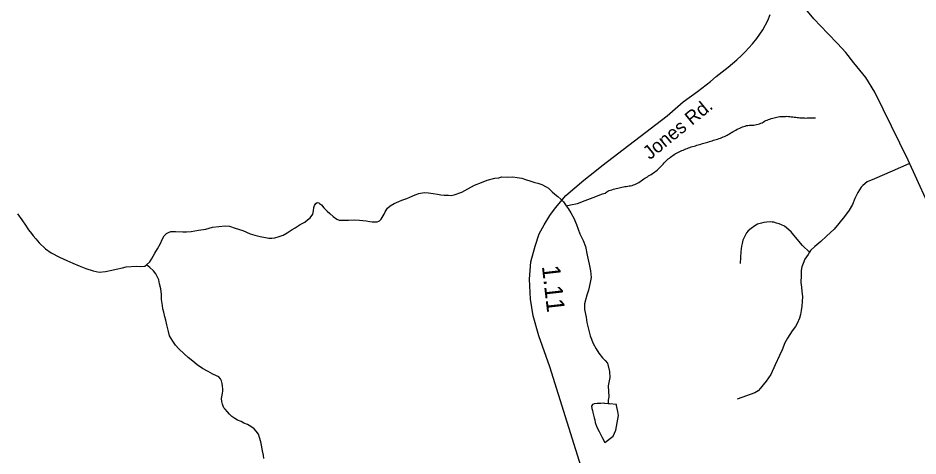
# Model space of a CAD drawing. Extents: x 1950930 to 2061844, y 904556 to 1017002.
# Drawn here: x 1959171 to 1965382, y 912890 to 915912 of the extents above; entities that cross this region are included whole.
import ezdxf

# ---------------------------------------------------------------- set-up
doc = ezdxf.new("R2010")
doc.units = 0
for name, color, linetype in [('Exist Hydrographic Creek Single Shore', 7, 'Continuous'), ('Exist Hydrographic Misc Water Feature', 7, 'Continuous'), ('Exist Road Non-System Type 51', 7, 'Continuous'), ('Exist Road Primary US Structure Standard Bridge CELL', 7, 'Continuous'), ('Exist Road Secondary Type 51 Attributed', 7, 'Continuous'), ('Exist Road Secondary Type 51 Label', 7, 'Continuous')]:
    doc.layers.add(name, color=color, linetype=linetype)

msp = doc.modelspace()

# ---------------------------------------------------------------- linework, layer by layer
at = {"layer": 'Exist Hydrographic Creek Single Shore'}
for points in [[(1964055.1, 915098.6), (1964064.1, 915103.4), (1964072.7, 915108.1), (1964081.3, 915112.8), (1964089.9, 915118.4), (1964098.6, 915124), (1964107, 915128.7), (1964115.6, 915134.3), (1964124.4, 915139), (1964133.2, 915143.8), (1964142, 915147.8), (1964151.5, 915152.4), (1964160.5, 915156.4), (1964169.7, 915160.3), (1964179.3, 915163.3), (1964188.6, 915166.4), (1964198.2, 915169.5), (1964208.1, 915170.9), (1964218.1, 915171.6), (1964228.1, 915172.2), (1964238.2, 915172.8), (1964248.2, 915173.4), (1964258.1, 915174.8), (1964268.1, 915177.1), (1964277.8, 915179.3), (1964287.4, 915181.7), (1964296.6, 915185.6), (1964305.5, 915189.5), (1964314.3, 915194.2), (1964323.1, 915199.8), (1964332.1, 915203.6), (1964341.1, 915207.6), (1964350.6, 915211.5), (1964360, 915214.6), (1964369.6, 915217.7), (1964379.1, 915220.8), (1964388.7, 915223.8), (1964398.3, 915226.1), (1964408.2, 915228.3), (1964418, 915230.6), (1964427.9, 915231.2), (1964437.7, 915232.6), (1964448, 915232.4), (1964458, 915233.1), (1964467.9, 915232.9), (1964477.9, 915233.5), (1964488, 915232.4), (1964497.8, 915231.4), (1964507.8, 915230.4), (1964517.9, 915229.5), (1964527.7, 915228.3), (1964537.8, 915227.3), (1964547.6, 915226.3), (1964557.5, 915224.4), (1964567.5, 915223.4), (1964577.4, 915222.4), (1964587.4, 915222.2), (1964597.7, 915222), (1964607.3, 915221.8), (1964617.3, 915222.4), (1964627.4, 915222.2), (1964637.6, 915222.8), (1964647.5, 915222.6), (1964657.5, 915222.4), (1964674.8, 915222.9)], [(1962954.8, 914616.8), (1962982.9, 914622.7), (1963032.9, 914632.7), (1963085, 914652.5), (1963141, 914674.4), (1963204.9, 914698.3), (1963223, 914704.3), (1963233.4, 914711.5), (1963241.8, 914716.4), (1963251.1, 914720.6), (1963260.3, 914723.8), (1963270.1, 914727.3), (1963279.8, 914730.2), (1963289.4, 914733), (1963299.5, 914735.1), (1963309.5, 914738.2), (1963319.4, 914740.4), (1963329, 914742.8), (1963338.8, 914745.1), (1963348.9, 914746.7), (1963358.9, 914749.1), (1963368.8, 914749.7), (1963378.8, 914751.5), (1963388.9, 914753), (1963398.7, 914754.6), (1963409, 914757), (1963418.2, 914760.1), (1963428, 914763.2), (1963437.3, 914767.9), (1963446.7, 914772.5), (1963455.5, 914777.9), (1963464.3, 914783.3), (1963472.5, 914789.3), (1963480.9, 914795.3), (1963489.1, 914801.1), (1963497.5, 914806.5), (1963506, 914812.1), (1963514.6, 914816.9), (1963523, 914822.4), (1963531.8, 914827.2), (1963540.2, 914832.8), (1963549, 914838.3), (1963557.2, 914843), (1963565.6, 914849.4), (1963573.2, 914855), (1963581.2, 914861.4), (1963588.4, 914867.9), (1963595.6, 914875), (1963602.3, 914882.3), (1963609.1, 914889.6), (1963616.1, 914896.9), (1963622.8, 914904.1), (1963629.8, 914912.2), (1963636.6, 914919.4), (1963643.5, 914926.6), (1963650.9, 914933.1), (1963658.5, 914939.4), (1963665.9, 914945.8), (1963673.9, 914952.2), (1963682.1, 914958.6), (1963690.1, 914964.2), (1963698.5, 914969.8), (1963706.9, 914974.5), (1963715.9, 914979.3), (1963724.5, 914984), (1963733.8, 914988.7), (1963742.8, 914992.6), (1963752, 914996.6), (1963761.2, 915000.4), (1963770.3, 915004.4), (1963779.7, 915008.3), (1963789.1, 915012.2), (1963798.4, 915015.3), (1963807.8, 915019.2), (1963817.2, 915022.3), (1963826.9, 915025.4), (1963836.3, 915028.4), (1963845.9, 915030.7), (1963855.6, 915033.8), (1963865.2, 915036.9), (1963874.8, 915039.2), (1963884.3, 915042.3), (1963894.1, 915045.3), (1963903.6, 915047.6), (1963913.2, 915050.7), (1963922.6, 915052.9), (1963932.5, 915056), (1963942.1, 915059.1), (1963951.5, 915062.2), (1963961, 915065.3), (1963970.6, 915068.3), (1963980, 915070.7), (1963989.9, 915073.7), (1963999.3, 915076.8), (1964008.7, 915079.9), (1964018.4, 915083.8), (1964027.6, 915086.9), (1964036.8, 915090.8), (1964046.3, 915094.7), (1964055.1, 915098.6)], [(1960057.8, 914208.2), (1960079.7, 914230.1), (1960091.8, 914248.2), (1960115.8, 914288.1), (1960134.1, 914320.1), (1960154.2, 914356), (1960166.1, 914384), (1960180.2, 914408), (1960196.2, 914426), (1960210.4, 914431.9), (1960226.4, 914438), (1960258.3, 914439.8), (1960308.2, 914435.7), (1960334.2, 914435.7), (1960366.2, 914437.7), (1960416.2, 914447.6), (1960466.3, 914455.5), (1960514.2, 914469.3), (1960556.3, 914473.2), (1960600.4, 914477.2), (1960630.3, 914475.2), (1960670.3, 914461), (1960722.2, 914445), (1960772.2, 914422.9), (1960804.2, 914412.8), (1960842.3, 914404.7), (1960878.2, 914396.6), (1960902.2, 914392.7), (1960922.1, 914392.5), (1960942.2, 914394.5), (1960972.3, 914404.5), (1961000.2, 914414.5), (1961028.3, 914428.4), (1961062.4, 914452.3), (1961084.5, 914464.3), (1961118.3, 914486.3), (1961150.3, 914504.1), (1961168.4, 914518.1), (1961186.6, 914534), (1961204.5, 914558.1), (1961210.6, 914582.1), (1961212.7, 914604.1), (1961216.6, 914618.1), (1961226.6, 914632), (1961234.6, 914638), (1961246.7, 914636), (1961252.6, 914631.9), (1961264.7, 914622), (1961282.6, 914601.9), (1961304.7, 914577.9), (1961322.6, 914561.8), (1961346.6, 914541.8), (1961370.5, 914523.8), (1961386.5, 914515.8), (1961428.6, 914517.6), (1961452.6, 914517.6), (1961496.4, 914519.5), (1961526.6, 914517.4), (1961550.6, 914515.4), (1961572.5, 914513.4), (1961598.6, 914507.4), (1961614.6, 914505.2), (1961642.4, 914505.2), (1961650.4, 914505.2), (1961660.5, 914509.2), (1961666.4, 914513.2), (1961676.5, 914523.2), (1961698.6, 914559.2), (1961704.6, 914575), (1961720.6, 914599.1), (1961738.6, 914615.1), (1961766.7, 914631), (1961798.7, 914645), (1961820.8, 914654.9), (1961854.9, 914666.8), (1961874.8, 914674.8), (1961912.9, 914690.7), (1961936.9, 914700.7), (1961974.8, 914706.7), (1962002.9, 914704.6), (1962034.9, 914700.5), (1962066.9, 914696.4), (1962088.8, 914692.4), (1962111, 914688.3), (1962140.9, 914688.3), (1962160.8, 914686.3), (1962180.9, 914692.2), (1962234.8, 914710.2), (1962275, 914732), (1962321, 914758), (1962368.9, 914777.9), (1962409.1, 914793.8), (1962461.2, 914807.8), (1962489.1, 914809.7), (1962509.2, 914815.7), (1962551.2, 914813.5), (1962585.1, 914815.5), (1962615.2, 914811.5), (1962647.2, 914807.4), (1962673.2, 914797.3)], [(1962673.2, 914797.3), (1962709.1, 914785.2), (1962737, 914777.2), (1962759, 914771.1), (1962787, 914763.1), (1962815.1, 914747.1), (1962831.1, 914737), (1962857, 914712.9), (1962875, 914696.9), (1962897, 914680.9), (1962916.8, 914662.9), (1962934.9, 914642.8), (1962944.7, 914628.8), (1962954.8, 914616.8)], [(1962954.8, 914616.8), (1962966.9, 914596.8), (1962986.8, 914566.7), (1963006.7, 914530.7), (1963024.5, 914486.6), (1963048.5, 914422.6), (1963070.4, 914376.6), (1963086.2, 914334.5), (1963098.1, 914274.4), (1963112.1, 914212.4), (1963121.9, 914166.4), (1963126, 914122.4), (1963119.8, 914086.4), (1963107.7, 914034.4), (1963095.6, 913998.4), (1963081.5, 913940.5), (1963079.4, 913900.4), (1963091.3, 913848.4), (1963097.3, 913810.4), (1963107.1, 913764.4), (1963119.2, 913718.3), (1963139.1, 913666.4), (1963160.9, 913628.3), (1963178.9, 913600.2), (1963204.7, 913568.1), (1963222.8, 913548.1), (1963238.8, 913530.7), (1963252.9, 913473.8), (1963255, 913430.6), (1963243.1, 913373.5), (1963247.6, 913297.1), (1963243.7, 913275), (1963244.1, 913250.4)], [(1959168.3, 914559.9), (1959196.2, 914519.9), (1959222.2, 914481.8), (1959244.2, 914449.8), (1959264, 914425.8), (1959276.1, 914409.7), (1959294, 914387.6), (1959315.9, 914359.6), (1959359.8, 914319.6), (1959399.8, 914291.5), (1959457.8, 914261.3), (1959507.9, 914239.3), (1959549.7, 914221.1), (1959593.8, 914201.1), (1959639.7, 914183), (1959689.7, 914166.9), (1959731.6, 914158.9), (1959773.6, 914162.7), (1959817.7, 914172.6), (1959847.8, 914178.6), (1959891.7, 914188.5), (1959917.8, 914194.5), (1959987.7, 914200.3), (1960019.7, 914198.3)], [(1960867.3, 912872.5), (1960865.3, 912894.5), (1960859.3, 912924.5), (1960851.6, 912964.6), (1960845.6, 912986.6), (1960837.6, 913016.5), (1960829.6, 913040.5), (1960813.6, 913060.6), (1960799.7, 913076.6), (1960777.7, 913092.7), (1960755.8, 913106.8), (1960729.8, 913116.8), (1960709.9, 913126.9), (1960685.7, 913136.9), (1960667.8, 913149), (1960645.9, 913163), (1960629.9, 913178.9), (1960616, 913195), (1960600, 913213), (1960592, 913223.1), (1960585.8, 913233.1), (1960582.1, 913247.1), (1960578, 913265.2), (1960576, 913287.1), (1960578.2, 913297.1), (1960582.1, 913323.1), (1960584.2, 913337), (1960584.2, 913351.1), (1960582.3, 913373.1), (1960580.3, 913389.1), (1960574.3, 913407.2), (1960568.2, 913423.2), (1960556.5, 913435.2), (1960540.5, 913443.2), (1960516.3, 913455.3), (1960482.5, 913473.3), (1960444.5, 913493.3), (1960408.4, 913519.4), (1960378.5, 913543.5), (1960344.7, 913569.6), (1960316.6, 913595.6), (1960280.7, 913629.8), (1960258.8, 913653.7), (1960238.9, 913681.7), (1960216.9, 913719.9), (1960208.9, 913749.8), (1960199.1, 913793.9), (1960191.1, 913825.9), (1960185.1, 913849.9), (1960177.1, 913881.9), (1960171.2, 913906), (1960167.3, 913928), (1960161.4, 913969.9), (1960161.4, 914004), (1960157.5, 914042), (1960147.6, 914078), (1960141.7, 914106.1), (1960133.7, 914124), (1960121.6, 914146.1), (1960105.8, 914168.1), (1960081.8, 914190.2)]]:
    msp.add_lwpolyline(points, dxfattribs=at)
at = {"layer": 'Exist Hydrographic Misc Water Feature'}
for points in [[(1960019.7, 914198.3), (1960045.7, 914200.2), (1960057.8, 914208.2)], [(1960081.8, 914190.2), (1960057.8, 914208.2)], [(1963244.1, 913250.4), (1963220.7, 913251.7), (1963212.7, 913253.8), (1963192.6, 913252), (1963168.9, 913251.2), (1963147.1, 913248.7), (1963135, 913245.6), (1963128.9, 913233.7), (1963130.9, 913217.8), (1963135, 913204), (1963136.9, 913189.1), (1963146.9, 913154.1), (1963150.8, 913139.3), (1963154.7, 913121.6), (1963166.6, 913088.4), (1963182.6, 913058.7), (1963202.5, 913017.1), (1963220.5, 912981.8), (1963277.3, 913025.7), (1963297.2, 913068), (1963304.8, 913118.7), (1963314.4, 913170.2), (1963310.1, 913196.5), (1963301.9, 913238.5), (1963301.9, 913246), (1963253.7, 913250.2), (1963244.1, 913250.4)]]:
    msp.add_lwpolyline(points, dxfattribs=at)
at = {"layer": 'Exist Road Non-System Type 51'}
for points in [[(1965319, 914904.5), (1965204, 914855.5), (1965082.4, 914802.3), (1965030.9, 914780.6), (1965001.1, 914757.2), (1964989, 914744.4), (1964966.5, 914708.1), (1964946.4, 914665.4), (1964929.5, 914626), (1964908.1, 914586.1), (1964875.1, 914541.1), (1964834.9, 914492.8), (1964803.5, 914454.9), (1964749.5, 914407.4), (1964712, 914370.8), (1964670.2, 914335.3), (1964639.6, 914307.9), (1964632.5, 914295.5)], [(1964632.5, 914295.5), (1964584.1, 914341.3), (1964525.6, 914413.9), (1964505.6, 914436.1), (1964493.8, 914446.9), (1964474.8, 914464.2), (1964460.1, 914474.6), (1964440.1, 914484.9), (1964423.2, 914491.4), (1964405.9, 914497.3), (1964388, 914502.2), (1964374.5, 914503.3), (1964361, 914504.4), (1964339.9, 914503.3), (1964318.8, 914501.1), (1964301.4, 914497.3), (1964274.8, 914488.7), (1964255, 914477.6), (1964229.6, 914460.2), (1964210.1, 914443.9), (1964197.6, 914429.3), (1964184, 914402.2), (1964174.2, 914378.9), (1964168.4, 914356.8), (1964162.9, 914337.8), (1964160, 914301.2), (1964155.1, 914217.8)], [(1964632.5, 914295.5), (1964623.5, 914279.8), (1964601.8, 914247.6), (1964588.9, 914217), (1964580, 914195.2), (1964575.6, 914169.1), (1964574.8, 914135.2), (1964574, 914087.8), (1964578, 914053.9), (1964581.2, 914024.9), (1964584.5, 913990.3), (1964583.6, 913954.9), (1964580.4, 913922.7), (1964576.8, 913893.3), (1964570.4, 913865.1), (1964563.1, 913841), (1964547.8, 913803.9), (1964535.8, 913782.2), (1964514, 913752.4), (1964480.6, 913702.9), (1964463.6, 913669.9), (1964445.1, 913621.6), (1964426.6, 913582.1), (1964396.9, 913519.3), (1964365.9, 913452.1), (1964335.2, 913406.2), (1964314.2, 913379.6), (1964294.1, 913358.7), (1964278.1, 913340.2), (1964256.4, 913325.7), (1964134.4, 913282.6)]]:
    msp.add_lwpolyline(points, dxfattribs=at)
at = {"layer": 'Exist Road Secondary Type 51 Attributed'}
for points in [[(1965505.8, 914511.7), (1965313.2, 914931.4), (1965084.6, 915399.1), (1965022.4, 915500.9), (1964938.3, 915602.9), (1964884.2, 915672.8), (1964826, 915736.7), (1964759.9, 915804.7), (1964663.9, 915906.4), (1964619.4, 915960.1), (1964553, 916034.9), (1964451.9, 916147.7)], [(1963080.3, 912742), (1962840.4, 913504.4), (1962765.8, 913718.8), (1962727.3, 913857.1), (1962706.9, 913972.8), (1962700.1, 914108.9), (1962710.3, 914229.6), (1962739.2, 914336.8), (1962768.1, 914421.9), (1962801.3, 914483.9), (1962840.4, 914548.6), (1962879.6, 914601.3), (1962952.7, 914688.1), (1963075.2, 914791.8), (1963163, 914862), (1963200.4, 914892.6), (1963649.8, 915237.2), (1963762.1, 915332.9), (1963859.3, 915404.4), (1963948.9, 915474.4), (1963988.8, 915509.3), (1964071.3, 915573.1), (1964132.6, 915623.2), (1964164.9, 915653), (1964188.7, 915678.5), (1964240.2, 915733.4), (1964269.9, 915770.8), (1964310.8, 915830.3), (1964344.6, 915893.7), (1964361.6, 915937.1)]]:
    msp.add_lwpolyline(points, dxfattribs=at)

# ---------------------------------------------------------------- texts
at = {"layer": 'Exist Road Primary US Structure Standard Bridge CELL'}
msp.add_text('1.11', height=125, rotation=276.51481, dxfattribs=at).set_placement((1962786.2, 914199.3))
at = {"layer": 'Exist Road Secondary Type 51 Label'}
msp.add_text('Jones Rd.', height=95, rotation=39.31033, dxfattribs=at).set_placement((1963531.6, 914929.9))

doc.saveas('drawing.dxf')
